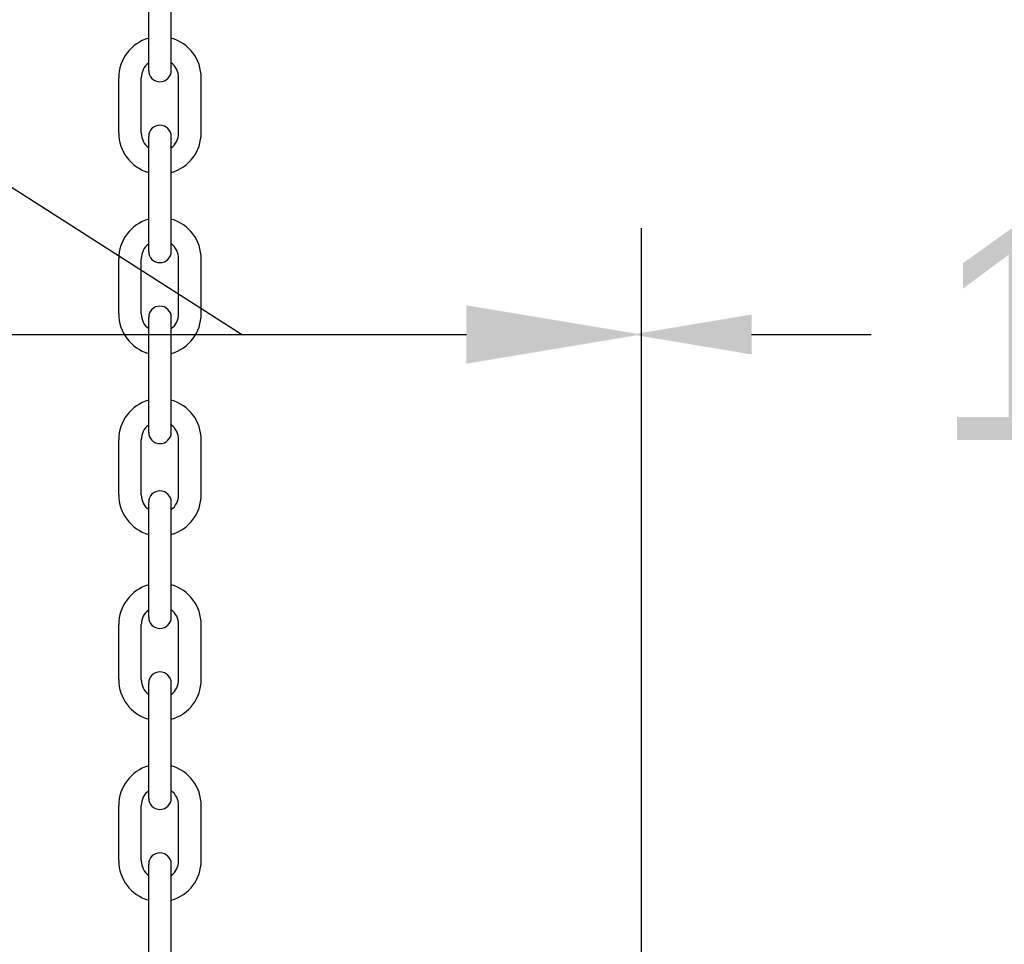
# Model space of a CAD drawing. Header units: inches. Extents: x 170 to 312, y 215 to 248.
# Tile 348 of 529: x 255.69 to 256.127, y 223.002 to 223.413. Entities that reach past the tile are written whole.
import ezdxf

# ---------------------------------------------------------------- set-up
doc = ezdxf.new("R2010")
doc.units = ezdxf.units.IN
doc.header["$LTSCALE"] = 0.25
doc.header["$MEASUREMENT"] = 0
doc.layers.add('ANNOTATIONS', color=1, linetype='Continuous')
doc.layers.add('MOTOR RH', color=7, linetype='Continuous')
doc.styles.add('ARIAL', font='arial.ttf', dxfattribs={"height": 0.09375})
doc.styles.add('ROMANS', font='Romans', dxfattribs={"height": 0.09375})
doc.styles.get("Standard").update_dxf_attribs({"font": 'romans.shx'})
doc.dimstyles.get("Standard").update_dxf_attribs({"dimscale": 60, "dimtxt": 0.0833, "dimasz": 0.0833, "dimexe": 0.0833, "dimexo": 0.04, "dimgap": 0.09, "dimtad": 0, "dimtih": 1, "dimtoh": 1, "dimdec": 4, "dimzin": 1, "dimdsep": 46, "dimlunit": 4, "dimtxsty": 'Standard', "dimcen": 0.09, "dimclrt": 150, "dimadec": 4, "dimazin": 2, "dimtfac": 1, "dimtdec": 0, "dimtofl": 0, "dimtmove": 0, "dimatfit": 3, "dimfxl": 1, "dimtolj": 1, "dimtzin": 0, "dimlwd": -1, "dimlwe": -1, "dimarcsym": 1})

msp = doc.modelspace()

# ---------------------------------------------------------------- linework, layer by layer
at = {"layer": 'ANNOTATIONS'}
for p, q in [((255.9661663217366, 222.9783615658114), (255.9661663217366, 223.320167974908)), ((255.6564598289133, 223.2730367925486), (255.8885002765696, 223.2730367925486)), ((256.0150775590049, 223.2730367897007), (256.0682174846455, 223.2730367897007))]:
    msp.add_line(p, q, dxfattribs=at)
for points in [[(255.8885002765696, 223.2600924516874), (255.8885002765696, 223.2859811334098), (255.9661663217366, 223.2730367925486)], [(256.0150775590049, 223.2818934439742), (256.0150775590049, 223.2641801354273), (255.9619376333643, 223.2730367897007)]]:
    msp.add_solid(points, dxfattribs=at)
at = {"layer": 'MOTOR RH'}
for p, q in [((255.7473892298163, 223.3902766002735), (255.7473892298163, 223.4413128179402)), ((255.7574011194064, 223.3902766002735), (255.7574011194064, 223.4413128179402)), ((255.7340807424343, 223.362560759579), (255.7340807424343, 223.3869800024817)), ((255.7440926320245, 223.362560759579), (255.7440926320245, 223.3869800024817)), ((255.7606977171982, 223.362560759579), (255.7606977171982, 223.3869800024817)), ((255.7707096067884, 223.362560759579), (255.7707096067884, 223.3869800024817)), ((255.7473892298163, 223.3099372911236), (255.7473892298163, 223.3609735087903)), ((255.7574011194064, 223.3099372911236), (255.7574011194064, 223.3609735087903)), ((255.7340807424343, 223.282221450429), (255.7340807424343, 223.3066406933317)), ((255.7440926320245, 223.282221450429), (255.7440926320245, 223.3066406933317)), ((255.7606977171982, 223.282221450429), (255.7606977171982, 223.3066406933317)), ((255.7707096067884, 223.282221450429), (255.7707096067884, 223.3066406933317)), ((255.7473892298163, 223.2295979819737), (255.7473892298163, 223.2806341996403)), ((255.7574011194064, 223.2295979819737), (255.7574011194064, 223.2806341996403)), ((255.7340807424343, 223.201882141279), (255.7340807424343, 223.2263013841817)), ((255.7440926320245, 223.201882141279), (255.7440926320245, 223.2263013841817)), ((255.7606977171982, 223.201882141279), (255.7606977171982, 223.2263013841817)), ((255.7707096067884, 223.201882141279), (255.7707096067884, 223.2263013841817)), ((255.7473892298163, 223.1475493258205), (255.7473892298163, 223.1985855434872)), ((255.7574011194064, 223.1475493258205), (255.7574011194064, 223.1985855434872)), ((255.7340807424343, 223.1198334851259), (255.7340807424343, 223.1442527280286)), ((255.7440926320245, 223.1198334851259), (255.7440926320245, 223.1442527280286)), ((255.7606977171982, 223.1198334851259), (255.7606977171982, 223.1442527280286)), ((255.7707096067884, 223.1198334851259), (255.7707096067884, 223.1442527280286)), ((255.7473892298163, 223.0672100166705), (255.7473892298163, 223.1182462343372)), ((255.7574011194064, 223.0672100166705), (255.7574011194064, 223.1182462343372)), ((255.7340807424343, 223.039494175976), (255.7340807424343, 223.0639134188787)), ((255.7440926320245, 223.039494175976), (255.7440926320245, 223.0639134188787)), ((255.7606977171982, 223.039494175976), (255.7606977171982, 223.0639134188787)), ((255.7707096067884, 223.039494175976), (255.7707096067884, 223.0639134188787)), ((255.7473892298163, 222.9868707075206), (255.7473892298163, 223.0379069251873)), ((255.7574011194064, 222.9868707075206), (255.7574011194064, 223.0379069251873))]:
    msp.add_line(p, q, dxfattribs=at)
for centre, radius, start, end in [((255.7523951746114, 223.3869800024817), 0.01831443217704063, 105.8627163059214, 180), ((255.7523951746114, 223.3869800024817), 0.01831443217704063, 7.016709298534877e-15, 74.13728369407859), ((255.7523951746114, 223.3869800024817), 0.008302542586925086, 127.0808355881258, 180), ((255.7523951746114, 223.3869800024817), 0.008302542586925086, 7.016709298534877e-15, 52.91916441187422), ((255.7523951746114, 223.3902766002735), 0.005005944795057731, 180, 7.016709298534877e-15), ((255.7523951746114, 223.3609735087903), 0.005005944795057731, 7.016709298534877e-15, 180), ((255.7523951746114, 223.362560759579), 0.01831443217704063, 180, 254.1372836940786), ((255.7523951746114, 223.362560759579), 0.008302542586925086, 180, 232.9191644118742), ((255.7523951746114, 223.362560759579), 0.01831443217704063, 285.8627163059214, 7.016709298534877e-15), ((255.7523951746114, 223.362560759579), 0.008302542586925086, 307.0808355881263, 7.016709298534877e-15), ((255.7523951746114, 223.3066406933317), 0.01831443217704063, 105.8627163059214, 180), ((255.7523951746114, 223.3066406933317), 0.01831443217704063, 7.016709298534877e-15, 74.13728369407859), ((255.7523951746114, 223.3066406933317), 0.008302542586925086, 127.0808355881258, 180), ((255.7523951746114, 223.3066406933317), 0.008302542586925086, 7.016709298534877e-15, 52.91916441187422), ((255.7523951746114, 223.3099372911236), 0.005005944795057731, 180, 7.016709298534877e-15), ((255.7523951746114, 223.2806341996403), 0.005005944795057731, 7.016709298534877e-15, 180), ((255.7523951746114, 223.282221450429), 0.01831443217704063, 180, 254.1372836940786), ((255.7523951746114, 223.282221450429), 0.008302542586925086, 180, 232.9191644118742), ((255.7523951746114, 223.282221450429), 0.01831443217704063, 285.8627163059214, 7.016709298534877e-15), ((255.7523951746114, 223.282221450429), 0.008302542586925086, 307.0808355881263, 7.016709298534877e-15), ((255.7523951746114, 223.2263013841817), 0.01831443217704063, 105.8627163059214, 180), ((255.7523951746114, 223.2263013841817), 0.01831443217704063, 7.016709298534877e-15, 74.13728369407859), ((255.7523951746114, 223.2263013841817), 0.008302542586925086, 127.0808355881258, 180), ((255.7523951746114, 223.2263013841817), 0.008302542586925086, 7.016709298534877e-15, 52.91916441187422), ((255.7523951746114, 223.2295979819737), 0.005005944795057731, 180, 7.016709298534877e-15), ((255.7523951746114, 223.201882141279), 0.01831443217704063, 180, 254.1372836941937), ((255.7523951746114, 223.201882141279), 0.008302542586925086, 180, 232.9191644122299), ((255.7523951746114, 223.1985855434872), 0.005005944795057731, 7.016709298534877e-15, 180), ((255.7523951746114, 223.201882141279), 0.01831443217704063, 285.8627163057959, 7.016709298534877e-15), ((255.7523951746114, 223.201882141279), 0.008302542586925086, 307.0808355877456, 7.016709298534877e-15), ((255.7523951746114, 223.1442527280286), 0.01831443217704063, 105.8627163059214, 180), ((255.7523951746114, 223.1442527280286), 0.01831443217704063, 7.016709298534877e-15, 74.13728369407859), ((255.7523951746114, 223.1442527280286), 0.008302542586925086, 127.0808355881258, 180), ((255.7523951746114, 223.1442527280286), 0.008302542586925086, 7.016709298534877e-15, 52.91916441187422), ((255.7523951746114, 223.1475493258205), 0.005005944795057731, 180, 7.016709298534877e-15), ((255.7523951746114, 223.1182462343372), 0.005005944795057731, 7.016709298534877e-15, 180), ((255.7523951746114, 223.1198334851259), 0.01831443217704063, 180, 254.1372836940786), ((255.7523951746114, 223.1198334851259), 0.008302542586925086, 180, 232.9191644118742), ((255.7523951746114, 223.1198334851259), 0.01831443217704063, 285.8627163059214, 7.016709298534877e-15), ((255.7523951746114, 223.1198334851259), 0.008302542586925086, 307.0808355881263, 7.016709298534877e-15), ((255.7523951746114, 223.0639134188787), 0.01831443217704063, 105.8627163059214, 180), ((255.7523951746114, 223.0639134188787), 0.01831443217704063, 7.016709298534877e-15, 74.13728369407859), ((255.7523951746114, 223.0639134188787), 0.008302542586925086, 127.0808355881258, 180), ((255.7523951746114, 223.0639134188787), 0.008302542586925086, 7.016709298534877e-15, 52.91916441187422), ((255.7523951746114, 223.0672100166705), 0.005005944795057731, 180, 7.016709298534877e-15), ((255.7523951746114, 223.039494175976), 0.01831443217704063, 180, 254.1372836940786), ((255.7523951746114, 223.039494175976), 0.008302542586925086, 180, 232.9191644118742), ((255.7523951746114, 223.0379069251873), 0.005005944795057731, 7.016709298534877e-15, 180), ((255.7523951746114, 223.039494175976), 0.01831443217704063, 285.8627163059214, 7.016709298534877e-15), ((255.7523951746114, 223.039494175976), 0.008302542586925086, 307.0808355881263, 7.016709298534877e-15)]:
    msp.add_arc(centre, radius, start, end, dxfattribs=at)

# ---------------------------------------------------------------- texts
at = {"layer": 'ANNOTATIONS', "insert": (256.0963301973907, 223.2730367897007), "char_height": 0.09375, "attachment_point": 4, "style": 'ARIAL'}
msp.add_mtext('1\'-4"', dxfattribs=at)

# ---------------------------------------------------------------- leaders
at = {"layer": 'ANNOTATIONS', "has_arrowhead": 0}
msp.add_leader([(255.7885928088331, 223.2730367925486), (255.2237525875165, 223.6339586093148), (255.1279474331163, 223.6339586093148)], dimstyle='Standard', override={"dimtxt": 0.09375, "dimasz": 0.09375, "dimexe": 0.046875, "dimgap": 0.09, "dimtad": 0, "dimtih": 0, "dimtoh": 0, "dimtxsty": 'ROMANS'}, dxfattribs=at)

doc.saveas('drawing.dxf')
